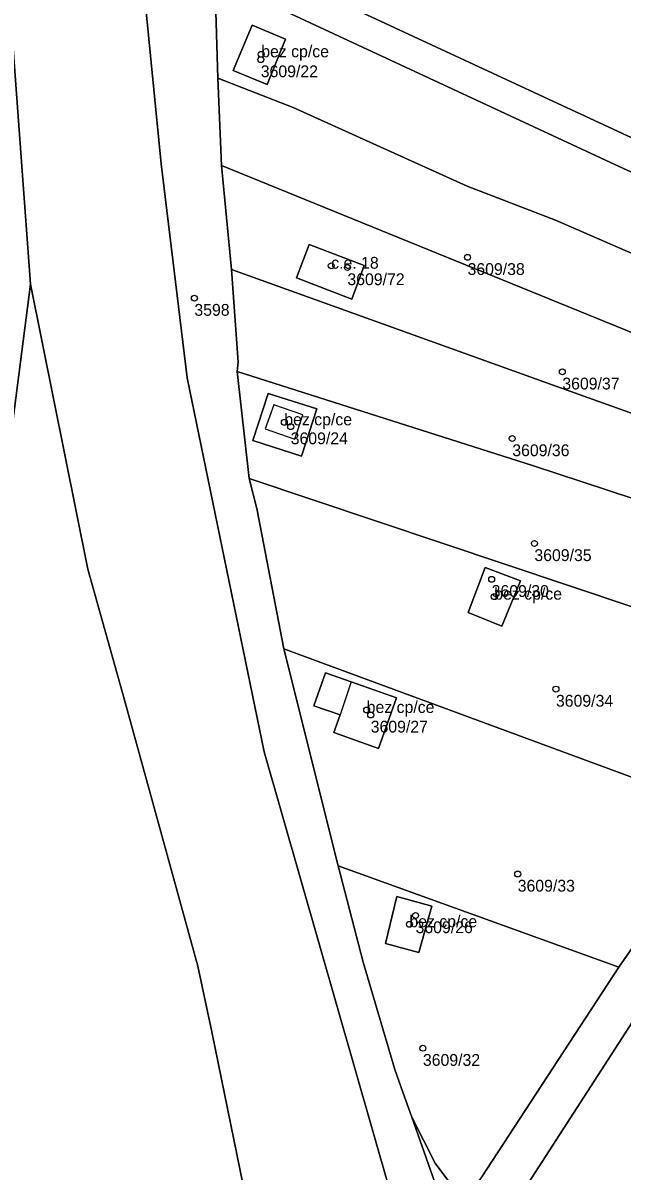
# Model space of a CAD drawing. Extents: x -878211 to -870363, y -1058464 to -1052522.
# Drawn here: x -875408.6 to -875358, y -1055357 to -1055259.9 of the extents above; entities that cross this region are included whole.
import ezdxf

# ---------------------------------------------------------------- set-up
doc = ezdxf.new("R2010")
doc.units = 0
for name, color, linetype in [('Vrstva 50', 7, 'Continuous'), ('Vrstva 51', 7, 'Continuous'), ('Vrstva 52', 7, 'Continuous')]:
    doc.layers.add(name, color=color, linetype=linetype)

msp = doc.modelspace()

# ---------------------------------------------------------------- linework, layer by layer
at = {"layer": 'Vrstva 50'}
for centre in [(-875388.49, -1055262.52994), (-875388.53, -1055262.97994), (-875371.06, -1055279.69994), (-875382.58, -1055280.40994), (-875381.21, -1055280.55994), (-875394.14, -1055283.14994), (-875363.05, -1055289.37994), (-875386.54, -1055293.64994), (-875386, -1055294.00994), (-875367.28, -1055295.01994), (-875365.41, -1055303.88994), (-875369.02, -1055306.91994), (-875368.8, -1055308.38994), (-875363.59, -1055316.19994), (-875379.58, -1055317.96994), (-875379.24, -1055318.38994), (-875366.82, -1055331.83994), (-875375.45, -1055335.34994), (-875375.97, -1055336.08994), (-875374.83, -1055346.56994)]:
    msp.add_circle(centre, 0.25, dxfattribs=at)
at = {"layer": 'Vrstva 51'}
for points in [[(-875408, -1055281.97), (-875410.21, -1055251.65), (-875411.63, -1055242.22), (-875418.63, -1055211.44), (-875461.81, -1055156.19), (-875465.42, -1055157.96), (-875427.34, -1055215.5), (-875414.85, -1055241.02), (-875412.86, -1055252.69), (-875414.8, -1055293.52), (-875411.46, -1055308.69)], [(-875380.61, -1055244.15), (-875392.81, -1055238.7), (-875392.34, -1055253.06), (-875391.06, -1055253.27), (-875389.76, -1055254.42), (-875353.65, -1055271.23), (-875348.52, -1055259.43), (-875349.34, -1055258.82), (-875367.02, -1055250.53), (-875370.11, -1055249.03), (-875378.32, -1055245.23)], [(-875392.41, -1055256.08), (-875392.16, -1055264.55), (-875385.79, -1055267.02), (-875371.08, -1055273.68), (-875363.64, -1055276.56), (-875326.18, -1055292.88), (-875323.79, -1055288.15), (-875348.56, -1055276.46), (-875358.61, -1055271.84)], [(-875386.45, -1055261.25), (-875389.26, -1055260.08), (-875390.86, -1055263.89), (-875388, -1055265.09)], [(-875386.45, -1055261.25), (-875388, -1055265.09), (-875390.86, -1055263.89), (-875389.26, -1055260.08)], [(-875326.18, -1055292.88), (-875363.64, -1055276.56), (-875371.08, -1055273.68), (-875385.79, -1055267.02), (-875392.16, -1055264.55), (-875391.85, -1055271.93), (-875329.23, -1055297.44)], [(-875391.85, -1055271.93), (-875390.99, -1055280.72), (-875363.91, -1055290.48), (-875346.18, -1055296.82), (-875332.21, -1055302.25), (-875329.23, -1055297.44)], [(-875380.84, -1055283.23), (-875385.52, -1055281.43), (-875384.44, -1055278.62), (-875379.79, -1055280.4)], [(-875380.84, -1055283.23), (-875379.79, -1055280.4), (-875384.44, -1055278.62), (-875385.52, -1055281.43)], [(-875390.53, -1055289.34), (-875365.57, -1055297.31), (-875335.61, -1055307.16), (-875332.21, -1055302.25), (-875346.18, -1055296.82), (-875363.91, -1055290.48), (-875390.99, -1055280.72), (-875390.44, -1055288.55)], [(-875390.53, -1055289.34), (-875389.52, -1055298.41), (-875340.85, -1055314.72), (-875335.61, -1055307.16), (-875365.57, -1055297.31)], [(-875383.8, -1055292.52), (-875387.91, -1055291.2), (-875389.19, -1055295.19), (-875385.09, -1055296.51)], [(-875383.8, -1055292.52), (-875385.09, -1055296.51), (-875389.19, -1055295.19), (-875387.91, -1055291.2)], [(-875386.58, -1055312.79), (-875349.18, -1055326.62), (-875340.85, -1055314.72), (-875389.52, -1055298.41), (-875388.86, -1055300.92)], [(-875368.16, -1055310.89), (-875366.58, -1055307.05), (-875369.57, -1055305.91), (-875371.02, -1055309.72)], [(-875368.16, -1055310.89), (-875371.02, -1055309.72), (-875369.57, -1055305.91), (-875366.58, -1055307.05)], [(-875386.58, -1055312.79), (-875381.99, -1055331.14), (-875358.29, -1055339.7), (-875349.18, -1055326.62)], [(-875380.89, -1055315.59), (-875383.05, -1055314.83), (-875384.04, -1055317.62), (-875381.81, -1055318.37), (-875382.36, -1055319.87), (-875378.57, -1055321.23), (-875377.07, -1055316.95)], [(-875380.89, -1055315.59), (-875377.07, -1055316.95), (-875378.57, -1055321.23), (-875382.36, -1055319.87), (-875381.81, -1055318.37), (-875384.04, -1055317.62), (-875383.05, -1055314.83)], [(-875381.99, -1055331.14), (-875379.87, -1055339.3), (-875377.21, -1055348.38), (-875376.52, -1055350.29), (-875375.78, -1055352.39), (-875373.8, -1055356.3), (-875371.29, -1055359.65), (-875358.29, -1055339.7)], [(-875377.02, -1055333.75), (-875374.07, -1055334.55), (-875375.17, -1055338.47), (-875377.99, -1055337.71)], [(-875377.02, -1055333.75), (-875377.99, -1055337.71), (-875375.17, -1055338.47), (-875374.07, -1055334.55)], [(-875339.28, -1055351.16), (-875355.06, -1055341.16), (-875367.97, -1055361.13), (-875366.64, -1055363.52), (-875352.98, -1055359.83)]]:
    msp.add_lwpolyline(points, close=True, dxfattribs=at)
for points in [[(-875361.39, -1055412.55), (-875366.89, -1055401.51), (-875374.17, -1055377.36), (-875374.48, -1055376.2), (-875375.32, -1055373.88), (-875375.79, -1055371.31), (-875376.11, -1055370.11), (-875376.97, -1055366.82), (-875377.2, -1055363.39), (-875377.51, -1055358.99), (-875388.24, -1055321.51), (-875394.74, -1055289.88), (-875396.96, -1055271.78), (-875400.51, -1055235.49)], [(-875400.51, -1055235.49), (-875396.96, -1055271.78), (-875394.74, -1055289.88), (-875388.24, -1055321.51), (-875377.51, -1055358.99), (-875377.2, -1055363.39), (-875374.01, -1055362.17), (-875370.5, -1055364.56), (-875373.16, -1055359.84), (-875375.78, -1055352.39), (-875376.52, -1055350.29), (-875377.21, -1055348.38), (-875379.87, -1055339.3), (-875381.99, -1055331.14), (-875386.58, -1055312.79), (-875388.86, -1055300.92), (-875389.52, -1055298.41), (-875390.53, -1055289.34), (-875390.44, -1055288.55), (-875390.99, -1055280.72), (-875391.85, -1055271.93), (-875392.16, -1055264.55), (-875392.41, -1055256.08)], [(-875410.21, -1055251.65), (-875408, -1055281.97), (-875403.15, -1055306.07), (-875400.01, -1055317.22), (-875393.86, -1055339.64), (-875392.67, -1055345.19), (-875389.47, -1055360.76), (-875386.61, -1055374.35), (-875384.88, -1055380.33), (-875384.74, -1055380.8), (-875384.09, -1055383.05), (-875379.01, -1055400.55), (-875375.2, -1055410.4), (-875373.79, -1055415.33), (-875371.21, -1055419.38), (-875364.43, -1055430.18), (-875361.09, -1055434.48)], [(-875367.97, -1055361.13), (-875355.06, -1055341.16), (-875347.87, -1055330.72), (-875345.03, -1055326.59), (-875338.63, -1055317.25), (-875333.25, -1055309.49), (-875308.32, -1055323.1), (-875307.43, -1055322.21), (-875332.05, -1055307.95), (-875322.6, -1055293.16), (-875321.2, -1055291.1), (-875316.16, -1055282.02), (-875314.03, -1055277.7), (-875312.99, -1055275.43), (-875312.16, -1055273.69), (-875310.46, -1055266.9), (-875309.58, -1055263.08), (-875308.99, -1055260.44), (-875307.96, -1055252.23)], [(-875312.17, -1055259.24), (-875313.57, -1055265.67), (-875314.28, -1055269.04), (-875315.98, -1055274.1), (-875318.71, -1055279.73), (-875320.84, -1055283.56), (-875321.72, -1055284.62), (-875322.97, -1055285.31), (-875353.65, -1055271.23), (-875389.76, -1055254.42)], [(-875392.41, -1055256.08), (-875358.61, -1055271.84), (-875348.56, -1055276.46), (-875323.79, -1055288.15), (-875326.18, -1055292.88), (-875329.23, -1055297.44), (-875332.21, -1055302.25), (-875335.61, -1055307.16), (-875340.85, -1055314.72), (-875349.18, -1055326.62), (-875358.29, -1055339.7), (-875371.29, -1055359.65), (-875373.8, -1055356.3), (-875375.78, -1055352.39), (-875373.16, -1055359.84)], [(-875411.13, -1055377.1), (-875408.37, -1055377.01), (-875408.13, -1055379.03), (-875407.99, -1055386.12), (-875407.58, -1055389.71), (-875384.74, -1055380.8), (-875384.88, -1055380.33), (-875386.61, -1055374.35), (-875389.47, -1055360.76), (-875392.67, -1055345.19), (-875393.86, -1055339.64), (-875400.01, -1055317.22), (-875403.15, -1055306.07), (-875408, -1055281.97), (-875411.46, -1055308.69)]]:
    msp.add_lwpolyline(points, dxfattribs=at)
at = {"layer": 'Vrstva 52'}
for points in [[(-875390.86, -1055263.89), (-875388, -1055265.09), (-875386.45, -1055261.25), (-875389.26, -1055260.08)], [(-875380.84, -1055283.23), (-875379.79, -1055280.4), (-875384.44, -1055278.62), (-875385.52, -1055281.43)], [(-875387.44, -1055292.17), (-875388.15, -1055294.2), (-875385.65, -1055295.07), (-875384.99, -1055293.02)], [(-875371.02, -1055309.72), (-875368.16, -1055310.89), (-875366.58, -1055307.05), (-875369.57, -1055305.91)], [(-875381.81, -1055318.37), (-875382.36, -1055319.87), (-875378.57, -1055321.23), (-875377.07, -1055316.95), (-875380.89, -1055315.59)], [(-875377.99, -1055337.71), (-875375.17, -1055338.47), (-875374.07, -1055334.55), (-875377.02, -1055333.75)]]:
    msp.add_lwpolyline(points, close=True, dxfattribs=at)

# ---------------------------------------------------------------- texts
at = {"layer": 'Vrstva 50'}
for s, p in [('bez cp/ce', (-875388.49, -1055262.78)), ('3609/22', (-875388.53, -1055264.469)), ('c.e. 18', (-875382.58, -1055280.659)), ('3609/38', (-875371.06, -1055281.189)), ('3609/72', (-875381.21, -1055282.049)), ('3598', (-875394.14, -1055284.639)), ('3609/37', (-875363.05, -1055290.869)), ('bez cp/ce', (-875386.54, -1055293.899)), ('3609/24', (-875386, -1055295.499)), ('3609/36', (-875367.28, -1055296.509)), ('3609/35', (-875365.41, -1055305.379)), ('3609/30', (-875369.02, -1055308.409)), ('bez cp/ce', (-875368.8, -1055308.639)), ('3609/34', (-875363.59, -1055317.689)), ('bez cp/ce', (-875379.58, -1055318.22)), ('3609/27', (-875379.24, -1055319.879)), ('3609/33', (-875366.82, -1055333.329)), ('bez cp/ce', (-875375.97, -1055336.34)), ('3609/26', (-875375.45, -1055336.839)), ('3609/32', (-875374.83, -1055348.059))]:
    msp.add_text(s, height=0.999996, dxfattribs=at).set_placement(p)

doc.saveas('drawing.dxf')
